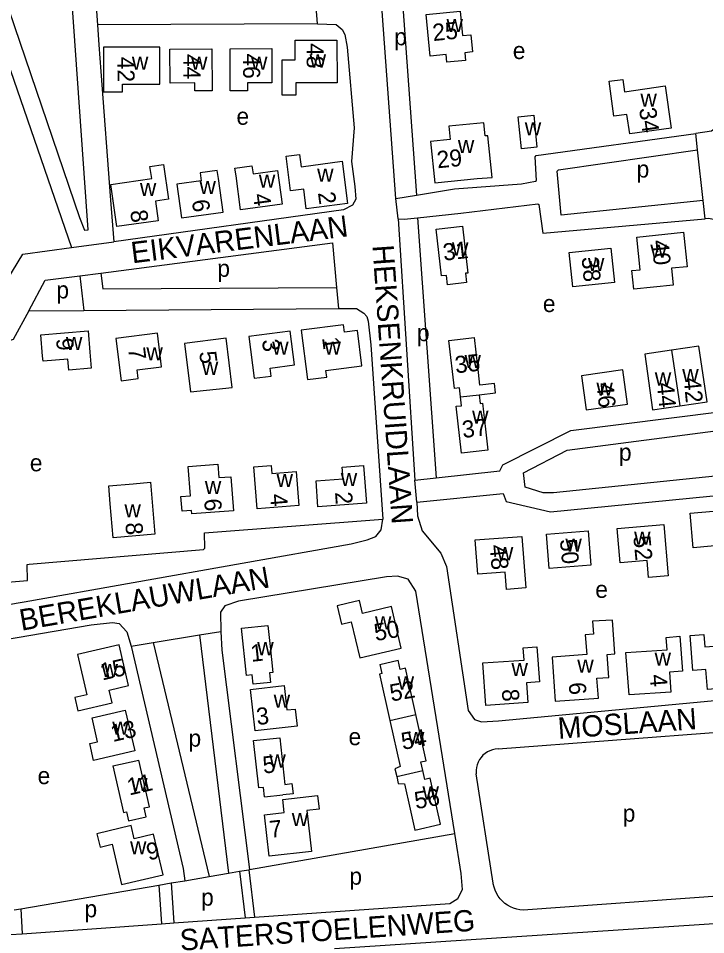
# Model space of a CAD drawing. Extents: x 162667 to 164645, y 379003 to 382150.
# Drawn here: x 162953 to 163114.4, y 380351.9 to 380567.1 of the extents above; entities that cross this region are included whole.
import ezdxf

# ---------------------------------------------------------------- set-up
doc = ezdxf.new("R2010")
doc.units = 0
for name, color, linetype in [('BLT_Basislijn', 7, 'Continuous'), ('BLT_Bebouwing', 7, 'Continuous'), ('BLT_Centroide', 7, 'Continuous'), ('BLT_Huisnummer', 7, 'Continuous'), ('BLT_Onderverdeling_panden', 7, 'Continuous'), ('BLT_Straatnaam', 7, 'Continuous')]:
    doc.layers.add(name, color=color, linetype=linetype)

msp = doc.modelspace()

# ---------------------------------------------------------------- linework, layer by layer
at = {"layer": 'BLT_Basislijn'}
for p, q in [((163041.61, 380524.75), (163037.27, 380585.31)), ((163042.15, 380585.89), (163046.45, 380525.55)), ((162970.65, 380578.82), (162971.62, 380565.58)), ((163023.21, 380565.81), (163022.92, 380569.81)), ((163023.21, 380565.81), (162971.62, 380565.58)), ((163112.42, 380536.17), (163112.09, 380540.07)), ((163113.77, 380524.32), (163112.42, 380536.17)), ((163042.16, 380519.99), (163041.61, 380524.75)), ((163114.22, 380519.98), (163113.77, 380524.32)), ((163042.16, 380519.99), (163046.12, 380458.63)), ((163046.74, 380520.25), (163051.12, 380459.17)), ((163051.81, 380520.8), (163056.91, 380521.37)), ((162965.48, 380513.26), (162975.41, 380514.59)), ((162967.44, 380506.62), (162972.4, 380507.27)), ((162972.4, 380507.27), (162972.85, 380503.52)), ((162967.44, 380506.62), (162968.42, 380498.49)), ((162972.85, 380503.52), (163027.71, 380503.91)), ((163027.71, 380503.91), (163028.16, 380498.92)), ((162955.48, 380498.39), (162968.42, 380498.49)), ((162968.42, 380498.49), (163028.16, 380498.92)), ((163046.59, 380453.42), (163046.12, 380458.63)), ((162995.56, 380422.3), (163000.52, 380423.11)), ((162984.64, 380420.49), (162995.56, 380422.3)), ((162979.49, 380419.64), (162984.64, 380420.49)), ((162984.64, 380420.49), (162997.78, 380365.52)), ((163065.64, 380395.49), (163124.81, 380399.96)), ((163064.48, 380363.94), (163060.47, 380389.61)), ((163007.31, 380367.16), (163055.47, 380375.61)), ((163002.38, 380366.31), (163004.95, 380366.75)), ((163004.95, 380366.75), (163007.12, 380367.12)), ((163004.95, 380366.75), (163006.28, 380355.8)), ((163007.12, 380367.12), (163007.31, 380367.16)), ((163007.12, 380367.12), (163008.47, 380355.95)), ((162992.1, 380364.54), (162997.78, 380365.52)), ((162997.78, 380365.52), (163002.38, 380366.31)), ((162953.61, 380357.95), (162986.01, 380363.5)), ((162986.01, 380363.5), (162988.92, 380364)), ((162986.01, 380363.5), (162986.61, 380354.4)), ((162988.92, 380364), (162992.1, 380364.54)), ((162988.92, 380364), (162989.53, 380354.61)), ((163124.79, 380361.5), (163071.54, 380357.61)), ((162952, 380357.67), (162953.61, 380357.95)), ((162953.61, 380357.95), (162953.93, 380352.07))]:
    msp.add_line(p, q, dxfattribs=at)
for points in [[(162936.69, 380610.36), (162967.4, 380520.31), (162968.51, 380517.36), (162969.4, 380517.45), (162963.56, 380600.72), (162963.48, 380601.84)], [(163107.61, 380584.83), (163111.58, 380584.87), (163113.41, 380584.38), (163116.12, 380580.46), (163119.23, 380546.99), (163118.93, 380543.71), (163118.3, 380542.56), (163115.74, 380540.62), (163112.09, 380540.07)], [(162971.62, 380565.58), (162971.94, 380560.9), (162972.39, 380554.64), (162974.62, 380524.35), (162975.15, 380518.49), (162975.41, 380514.59)], [(163023.21, 380565.81), (163027.59, 380565.64), (163029.06, 380564.45), (163029.66, 380563.31), (163030.19, 380560.34), (163031.87, 380541.34), (163031.21, 380533.46), (163032, 380527.57)], [(162937.23, 380555.78), (162941.15, 380557.19), (162941.47, 380558.24), (162941.29, 380560.34), (162948.69, 380561.9), (162965.48, 380513.26)], [(163046.45, 380525.55), (163055.38, 380527.02), (163071.1, 380528.19), (163074.42, 380528.84), (163074.69, 380528.99), (163074.34, 380534.58), (163074.56, 380534.85), (163112.09, 380540.07)], [(163113.77, 380524.32), (163080.46, 380520.89), (163079.47, 380531.16), (163079.79, 380531.54), (163112.42, 380536.17)], [(163032, 380527.57), (163032.27, 380524.62), (163031.44, 380523.19), (163029.37, 380522.1), (162975.41, 380514.59)], [(163041.61, 380524.75), (163046.45, 380525.55)], [(163056.91, 380521.37), (163074.98, 380523.49), (163075.24, 380523.38), (163076.12, 380516.64), (163114.22, 380519.98)], [(163042.16, 380519.99), (163043.62, 380519.92), (163046.74, 380520.25)], [(163046.74, 380520.25), (163051.81, 380520.8)], [(163118.19, 380474.74), (163121.71, 380475.41), (163122.59, 380475.74), (163123.43, 380476.5), (163125.01, 380478.91), (163124.9, 380482.64), (163121.7, 380515.28), (163120.81, 380517.34), (163118.52, 380519.46), (163114.97, 380520.1), (163114.22, 380519.98)], [(162950.31, 380505.48), (162954.06, 380511.67), (162965.48, 380513.26)], [(162972.4, 380507.27), (163026.77, 380514.36), (163027.71, 380503.91)], [(162955.48, 380498.39), (162959.32, 380505.56), (162967.44, 380506.62)], [(162955.48, 380498.39), (162951.83, 380491.64), (162903.21, 380474.17), (162900.87, 380471.11), (162901, 380466.81), (162902.05, 380463.65), (162910.44, 380431.3)], [(163028.16, 380498.92), (163032.4, 380498.92), (163034.15, 380497.85), (163034.79, 380497.05), (163035.11, 380495.94), (163035.78, 380490.39), (163038.61, 380449.48)], [(163051.12, 380459.17), (163066.03, 380460.79), (163066.79, 380462.19), (163082.75, 380470.28), (163118.19, 380474.74)], [(163119.65, 380459.84), (163078.67, 380455.61), (163076.22, 380455.61), (163071.98, 380456.96), (163071.57, 380460.37), (163081.86, 380465.63), (163118.5, 380470.46)], [(163046.12, 380458.63), (163051.12, 380459.17)], [(163046.59, 380453.42), (163046.68, 380450.22), (163047.8, 380446.69), (163052.16, 380441.44), (163053.5, 380438.32), (163058.63, 380404.49), (163060.09, 380402.37), (163061.72, 380401.83), (163065.7, 380402.08), (163127.31, 380407.86), (163129.12, 380408.45), (163130.75, 380410.56), (163127.96, 380451.16), (163126.96, 380453.09), (163125.22, 380454.92), (163122.75, 380455.49), (163120.13, 380455.32)], [(163046.59, 380453.42), (163066.82, 380455.46), (163067.52, 380453.57), (163077.97, 380451.15), (163120.13, 380455.32)], [(162910.44, 380431.3), (162955.18, 380435.03), (162955.09, 380438.8), (162955.53, 380438.88), (162996.45, 380442.3), (162996.77, 380442.68), (162996.75, 380446.24), (163038.61, 380449.48)], [(162910.44, 380431.3), (162911.35, 380427.96), (162913.74, 380425.09), (162916.71, 380423.98), (162919.74, 380424.13), (162954.37, 380430.01), (163031.14, 380443.68), (163034.88, 380444.59), (163036.92, 380445.42), (163038.2, 380446.92), (163038.61, 380449.48)], [(163055.47, 380375.61), (163046.29, 380432.55), (163044.55, 380435.4), (163042.02, 380436.09), (163039.47, 380435.93), (163004.72, 380430.16), (163001.45, 380429.07), (163000.43, 380427.64), (163000.52, 380423.11)], [(162930.92, 380411.44), (162930.8, 380416.43), (162932.55, 380418.18), (162970.08, 380424.65), (162975.1, 380425.17), (162976.67, 380424.93), (162978.44, 380423.02), (162979.49, 380419.64)], [(163000.52, 380423.11), (163000.8, 380418.67), (163007.31, 380367.16)], [(162995.56, 380422.3), (163002.38, 380366.31)], [(162979.49, 380419.64), (162991.67, 380367.44), (162992.1, 380364.54)], [(163065.64, 380395.49), (163064.98, 380395.43), (163064.34, 380395.29), (163063.73, 380395.07), (163063.14, 380394.77), (163062.59, 380394.41), (163062.09, 380393.99), (163061.65, 380393.5), (163061.27, 380392.97), (163060.96, 380392.39), (163060.71, 380391.78), (163060.55, 380391.15), (163060.46, 380390.5), (163060.46, 380389.84), (163060.47, 380389.61)], [(163008.47, 380355.95), (163054.29, 380359.21), (163056.21, 380360.39), (163057.27, 380362.47), (163056.95, 380366.25), (163055.47, 380375.61)], [(163071.54, 380357.61), (163070.77, 380357.68), (163070.01, 380357.84), (163069.27, 380358.08), (163068.56, 380358.39), (163067.88, 380358.77), (163067.25, 380359.22), (163066.67, 380359.73), (163066.14, 380360.3), (163065.67, 380360.92), (163065.27, 380361.59), (163064.95, 380362.29), (163064.69, 380363.02), (163064.51, 380363.78), (163064.48, 380363.94)], [(162953.93, 380352.07), (162986.61, 380354.4)], [(162986.61, 380354.4), (162989.53, 380354.61)], [(162989.53, 380354.61), (163006.28, 380355.8)], [(163006.28, 380355.8), (163008.47, 380355.95)], [(163031.8, 380290.09), (163111.62, 380297.18), (163137.07, 380299.97), (163139.39, 380302.17), (163135.99, 380353.06), (163134.7, 380354.91), (163134.07, 380355.23), (163130.66, 380355.33), (163027.2, 380348.5)], [(162951.2, 380351.88), (162953.93, 380352.07)]]:
    msp.add_lwpolyline(points, dxfattribs=at)
at = {"layer": 'BLT_Bebouwing'}
for p, q in [((163023.34, 380452.36), (163022.89, 380458.49)), ((163037.9, 380415.33), (163042.16, 380416.31)), ((162975.18, 380391.48), (162981.27, 380392.88)), ((163010.76, 380384.26), (163015.09, 380384.72)), ((162978.88, 380378.61), (162983.01, 380379.56))]:
    msp.add_line(p, q, dxfattribs=at)
for points in [[(163048.75, 380567.99), (163056.72, 380568.78), (163057.29, 380563.04), (163059.27, 380563.24), (163059.67, 380559.19), (163057.81, 380559.01), (163057.98, 380557.23), (163053.63, 380556.8), (163053.46, 380558.57), (163049.73, 380558.2)], [(163018, 380561.98), (163027.81, 380561.99), (163027.84, 380551.97), (163018.12, 380551.98), (163018.13, 380549.08), (163014.93, 380549.07), (163014.91, 380557.31), (163018.01, 380557.32)], [(162972.99, 380560.32), (162973.02, 380549.85), (162977.43, 380549.85), (162977.43, 380549.85), (162977.43, 380551.6), (162986.21, 380551.61), (162986.21, 380560.33)], [(162988.6, 380559.88), (162998.4, 380559.96), (162998.48, 380550.06), (162994.45, 380550.03), (162994.44, 380551.93), (162988.67, 380551.88)], [(163002.7, 380559.94), (163012.51, 380559.98), (163012.54, 380551.98), (163006.77, 380551.96), (163006.77, 380550.06), (163002.74, 380550.04)], [(163091.73, 380552.3), (163094.9, 380552.72), (163095.28, 380549.84), (163104.9, 380551.22), (163106.28, 380541.28), (163096.53, 380539.94), (163095.89, 380544.54), (163092.8, 380544.13)], [(163074.02, 380544.32), (163074.76, 380536.83), (163071.12, 380536.47), (163070.38, 380543.96)], [(163062.26, 380542.57), (163054.08, 380541.74), (163054.41, 380538.66), (163049.77, 380538.18), (163050.77, 380528.42), (163060.73, 380529.44), (163064.24, 380529.73), (163063.23, 380539.53), (163062.59, 380539.47)], [(163015.85, 380534.71), (163019.02, 380535.13), (163019.4, 380532.25), (163029.03, 380533.56), (163030.32, 380523.61), (163020.62, 380522.33), (163020.01, 380526.95), (163016.93, 380526.54)], [(163110.01, 380508.76), (163106.33, 380508.39), (163106.74, 380504.42), (163097.5, 380503.47), (163097.04, 380507.85), (163099.03, 380508.05), (163098.24, 380515.72), (163109.2, 380516.86)], [(163092.99, 380505.06), (163083.19, 380504.05), (163082.36, 380512.13), (163092.12, 380513.13)], [(163019.43, 380493.87), (163020.93, 380482.25), (163025.43, 380482.83), (163025.23, 380484.4), (163033.68, 380485.48), (163032.64, 380493.77), (163029.58, 380493.38), (163029.36, 380495.14)], [(162975.9, 380491.93), (162977.17, 380481.98), (162981.16, 380482.51), (162980.91, 380484.51), (162986.65, 380485.24), (162985.64, 380493.17)], [(163001.79, 380491.94), (162992.04, 380490.73), (162993.43, 380479.37), (163003.2, 380480.4)], [(163007.11, 380492.36), (163008.37, 380482.56), (163012.37, 380483.07), (163012.14, 380484.93), (163017.86, 380485.67), (163016.84, 380493.6)], [(163094.91, 380484.5), (163085.2, 380483.16), (163086.31, 380475.12), (163096.03, 380476.45)], [(162993.67, 380451.51), (162991.45, 380451.35), (162991.19, 380454.76), (162993.42, 380454.93), (162992.9, 380461.85), (162999.82, 380462.36), (163000.06, 380459.21), (163002.92, 380459.42), (163003.51, 380451.44), (162993.73, 380450.72)], [(163008.33, 380461.77), (163012.35, 380462.09), (163012.5, 380460.19), (163018.25, 380460.65), (163018.89, 380452.67), (163009.11, 380451.9)], [(162984.01, 380458.13), (162985.07, 380445.94), (162975.3, 380445.09), (162974.6, 380453.09), (162974.23, 380457.28), (162979.96, 380457.78)], [(163122.43, 380443.71), (163111.46, 380442.76), (163110.74, 380450.83), (163121.71, 380451.8)], [(163087.41, 380438.64), (163077.62, 380437.89), (163077, 380445.97), (163086.79, 380446.72)], [(163105.58, 380436.14), (163100.99, 380435.74), (163100.65, 380439.73), (163094.27, 380439.18), (163093.57, 380447.25), (163104.53, 380448.21)], [(163072.19, 380433.31), (163067.6, 380432.95), (163067.28, 380437), (163060.9, 380436.51), (163060.25, 380444.57), (163071.24, 380445.39)], [(163078.3, 380417.05), (163079.07, 380406.68), (163089.21, 380407.44), (163088.85, 380412.08), (163091.65, 380412.28), (163091.25, 380417.69), (163093.07, 380417.81), (163092.48, 380425.77), (163087.84, 380425.48), (163088.07, 380422.41), (163086.12, 380422.27), (163086.46, 380417.66)], [(163095.64, 380418.16), (163105.34, 380418.8), (163105.11, 380421.69), (163108.3, 380421.95), (163108.96, 380413.74), (163105.88, 380413.49), (163106.2, 380408.85), (163096.42, 380408.16)], [(163110.76, 380422.13), (163113.96, 380422.35), (163114.14, 380419.46), (163123.83, 380420.19), (163124.54, 380410.22), (163114.78, 380409.48), (163114.43, 380414.13), (163111.34, 380413.91)], [(162970.33, 380402.78), (162978.12, 380404.58), (162980.33, 380395.03), (162970.68, 380392.8), (162969.78, 380396.73), (162971.63, 380397.16)]]:
    msp.add_lwpolyline(points, close=True, dxfattribs=at)
for points in [[(162987.07, 380532.77), (162988.23, 380524.6), (162985.17, 380524.17), (162985.83, 380519.55), (162976.12, 380518.17), (162974.71, 380528.08), (162984.31, 380529.44), (162983.9, 380532.32), (162987.07, 380532.77)], [(163013.89, 380531.37), (163014.95, 380523.47), (163005.19, 380522.12), (163004.13, 380530.07), (163003.86, 380531.94), (163007.85, 380532.48), (163008.11, 380530.6), (163013.89, 380531.37)], [(162999.98, 380529.5), (162999.68, 380531.37), (162995.69, 380530.82), (162995.96, 380528.94), (162990.24, 380528.17), (162991.33, 380520.24), (163001.06, 380521.58), (162999.98, 380529.5)], [(163058.23, 380505.02), (163053.78, 380504.52), (163053.53, 380506.72), (163052.36, 380506.59), (163051.11, 380517.6), (163057.27, 380518.3)], [(163057.27, 380518.3), (163058.52, 380507.27), (163057.98, 380507.21), (163058.23, 380505.02)], [(162969.8, 380488.72), (162970.11, 380484.9), (162964.84, 380484.46), (162964.62, 380487.02), (162958.8, 380486.53), (162958.69, 380487.77), (162958.27, 380492.78), (162969.38, 380493.7), (162969.8, 380488.72)], [(163056.82, 380478.19), (163056.58, 380480.28), (163055.37, 380480.14), (163054.08, 380491.43), (163060.1, 380492.12)], [(163061.19, 380478.68), (163065.04, 380479.11), (163064.8, 380481.29), (163061.39, 380480.9), (163061.05, 380483.93), (163060.5, 380488.67), (163060.1, 380492.12)], [(163108.3, 380476.07), (163114.72, 380477.02), (163112.79, 380490.08), (163106.37, 380489.14)], [(163106.37, 380489.14), (163100.06, 380488.2), (163101.88, 380475.13), (163108.3, 380476.07)], [(163061.19, 380478.68), (163061.42, 380476.65), (163061.98, 380476.71), (163062.67, 380470.62), (163063.23, 380465.65), (163057.07, 380464.96), (163055.83, 380475.96), (163057.06, 380476.1), (163056.82, 380478.19)], [(163022.89, 380458.49), (163029.26, 380458.96), (163029.06, 380461.68), (163034.05, 380462.05), (163034.71, 380453.2), (163023.34, 380452.36)], [(163033.18, 380416.87), (163042.92, 380419.17), (163040.61, 380428.91), (163033.8, 380427.3), (163033.1, 380430.32), (163030.16, 380429.63), (163027.86, 380429.08), (163028.87, 380424.8), (163031.18, 380425.35), (163033.18, 380416.87)], [(163012.24, 380411.12), (163008.17, 380410.68), (163007.93, 380412.91), (163006.59, 380412.77), (163005.41, 380423.84), (163011.58, 380424.5), (163012.12, 380419.53), (163012.77, 380413.41), (163012.01, 380413.33), (163012.24, 380411.12)], [(162975, 380406.3), (162974.31, 380409.33), (162978.85, 380410.37), (162976.65, 380419.94), (162966.88, 380417.7), (162969.08, 380408.23), (162966.25, 380407.58), (162966.97, 380404.46), (162975, 380406.3)], [(163062.79, 380405.67), (163062.08, 380415.71), (163071.77, 380416.37), (163071.56, 380419.27), (163074.76, 380419.49), (163075.36, 380411.26), (163072.27, 380411.04), (163072.59, 380406.39), (163062.79, 380405.67)], [(163046.31, 380403.55), (163043.87, 380414.44), (163042.64, 380414.16), (163042.16, 380416.31)], [(163037.9, 380415.33), (163038.38, 380413.18), (163037.79, 380413.05), (163040.22, 380402.19)], [(163018.43, 380400.84), (163008.59, 380399.73), (163007.49, 380409.48), (163015.43, 380410.38)], [(163015.43, 380410.38), (163016.08, 380404.64), (163017.98, 380404.86), (163018.43, 380400.84)], [(163047.98, 380390.39), (163047.52, 380392.45), (163048.74, 380392.72), (163046.31, 380403.55)], [(163040.22, 380402.19), (163042.65, 380391.33), (163041.41, 380390.85), (163041.83, 380389.01)], [(163010.76, 380384.26), (163010.53, 380386.44), (163009.43, 380386.33), (163008.24, 380397.46), (163014.42, 380398.12)], [(163014.42, 380398.12), (163015.59, 380387.17), (163017.23, 380387.35), (163017.52, 380384.95), (163015.09, 380384.72)], [(162983.01, 380379.56), (162982.53, 380381.63), (162983.79, 380381.92), (162981.27, 380392.88)], [(162975.18, 380391.48), (162977.69, 380380.53), (162978.4, 380380.7), (162978.88, 380378.61)], [(163041.83, 380389.01), (163042.2, 380387.34), (163043.68, 380387.3), (163045.02, 380381.32), (163046.11, 380376.44), (163052.09, 380377.78), (163049.67, 380388.59), (163048.44, 380388.31), (163047.98, 380390.39)], [(163015.08, 380383.61), (163023.26, 380384.55), (163023.62, 380381.37), (163020.74, 380381.04), (163021.84, 380371.4), (163011.9, 380370.27), (163010.79, 380380), (163015.42, 380380.53), (163015.08, 380383.61)], [(162979.49, 380377.47), (162971.47, 380375.55), (162972.2, 380372.43), (162975.03, 380373.09), (162977.24, 380363.63), (162986.99, 380365.92), (162984.77, 380375.46), (162980.23, 380374.41), (162979.49, 380377.47)]]:
    msp.add_lwpolyline(points, dxfattribs=at)
at = {"layer": 'BLT_Onderverdeling_panden'}
for p, q in [((163106.37, 380489.14), (163108.3, 380476.07)), ((163056.82, 380478.19), (163061.19, 380478.68)), ((163040.22, 380402.19), (163046.31, 380403.55)), ((163041.83, 380389.01), (163047.98, 380390.39))]:
    msp.add_line(p, q, dxfattribs=at)

# ---------------------------------------------------------------- texts
at = {"layer": 'BLT_Centroide'}
for s, p in [('w', (163053.53, 380563.86)), ('p', (163041.26, 380560.76)), ('e', (163069.09, 380557.53)), ('w', (163021.38, 380555.53)), ('w', (162979.66, 380555)), ('w', (162993.54, 380555)), ('w', (163007.62, 380555)), ('w', (163099.05, 380546.34)), ('e', (163004.22, 380542.1)), ('w', (163071.9, 380539.6)), ('w', (163056.19, 380535.45)), ('p', (163098.16, 380529.69)), ('w', (163009.47, 380527.31)), ('w', (163023.15, 380528.72)), ('w', (162981.54, 380525.38)), ('w', (162995.52, 380525.81)), ('w', (163054.81, 380511.38)), ('w', (163101.39, 380510.85)), ('p', (162999.72, 380506.37)), ('w', (163086.73, 380507.76)), ('p', (162961.93, 380501.31)), ('e', (163076.15, 380498.1)), ('p', (163046.58, 380491.25)), ('w', (162964.17, 380489.16)), ('w', (162983.07, 380486.75)), ('w', (163012.6, 380488.09)), ('w', (163024.88, 380488.09)), ('w', (163057.75, 380484.98)), ('w', (162996.08, 380483.35)), ('w', (163102.43, 380480.85)), ('w', (163108.87, 380481.65)), ('w', (163088.72, 380478.48)), ('w', (163059.53, 380471.88)), ('p', (163094.01, 380463.19)), ('e', (162955.7, 380460.7)), ('w', (163013.62, 380457)), ('w', (163028.7, 380457.22)), ('w', (162996.79, 380455.34)), ('w', (162977.91, 380449.87)), ('w', (163097.57, 380443.48)), ('w', (163081.44, 380441.81)), ('w', (163065.34, 380439.82)), ('e', (163088.46, 380430.97)), ('w', (163036.73, 380423.59)), ('w', (163009.09, 380417.5)), ('w', (163084.23, 380413.39)), ('w', (163102.38, 380415.06)), ('w', (162972.55, 380412.38)), ('w', (163068.78, 380412.59)), ('w', (163042.05, 380409.44)), ('w', (163012.95, 380405.16)), ('w', (162975.05, 380398.84)), ('p', (162992.96, 380396.02)), ('e', (163030.53, 380396.37)), ('w', (163044.47, 380396.38)), ('w', (163011.92, 380391.11)), ('e', (162957.53, 380387.22)), ('w', (162979.48, 380385.61)), ('w', (163047.89, 380383.61)), ('w', (163017.2, 380377.36)), ('p', (163094.89, 380378.4)), ('w', (162979.23, 380370.75)), ('p', (163030.72, 380363.6)), ('p', (162995.91, 380358.67)), ('p', (162968.54, 380355.94))]:
    msp.add_text(s, height=4, dxfattribs=at).set_placement(p)
at = {"layer": 'BLT_Huisnummer'}
for s, rotation, p in [('25', 5.6759, (163050.43, 380561.75)), ('48', 270.123, (163020.7, 380561.28)), ('44', 270.4584, (162991.74, 380558.72)), ('46', 270.2141, (163005.76, 380558.84)), ('42', 270.4584, (162976.26, 380558.06)), ('34', 277.8963, (163098.73, 380545.9)), ('29', 5.8153, (163051.44, 380531.86)), ('2', 277.5719, (163023.33, 380526.12)), ('6', 277.788, (162993.73, 380524.31)), ('4', 277.6056, (163008.07, 380525.73)), ('8', 278.1901, (162979.24, 380521.84)), ('31', 6.4475, (163052.91, 380510.15)), ('40', 275.3247, (163101.69, 380514.87)), ('38', 275.3247, (163085.25, 380510.96)), ('9', 275.0004, (162961.85, 380491.85)), ('3', 277.2869, (163010.19, 380491.53)), ('1', 277.2869, (163024.31, 380492.06)), ('7', 276.9998, (162978.74, 380489.6)), ('5', 277.2869, (162995.45, 380488.71)), ('35', 6.4475, (163055.71, 380483.69)), ('46', 275.3247, (163088.77, 380481.38)), ('44', 275.3247, (163102.93, 380481.37)), ('42', 275.3247, (163109.21, 380482.53)), ('37', 6.4475, (163057.4, 380468.51)), ('4', 274.5363, (163012.09, 380455.29)), ('2', 274.2119, (163027.35, 380455.77)), ('6', 274.2206, (162996.62, 380454.16)), ('8', 274.4736, (162978.13, 380448.56)), ('50', 275.3247, (163080.14, 380444.66)), ('52', 275.3247, (163097.38, 380445.48)), ('48', 275.3247, (163063.63, 380443.31)), ('50', 10.0508, (163036.9, 380420.81)), ('1', 6.109, (163007.72, 380415.94)), ('15', 12.9484, (162972.71, 380411.56)), ('4', 274.3191, (163101.25, 380412.89)), ('52', 10.0508, (163040.56, 380406.61)), ('6', 274.0691, (163082.22, 380411.03)), ('8', 274.0691, (163066.5, 380409.45)), ('3', 6.109, (163009.08, 380401.09)), ('13', 13.0115, (162975.19, 380397.1)), ('54', 10.0508, (163043.25, 380395.26)), ('5', 6.109, (163010.57, 380389.69)), ('11', 12.95, (162979.04, 380384.54)), ('56', 10.0508, (163046.36, 380381.33)), ('7', 6.109, (163012.15, 380374.57)), ('9', 12.9478, (162983.57, 380369.26))]:
    msp.add_text(s, height=4, rotation=rotation, dxfattribs=at).set_placement(p)
at = {"layer": 'BLT_Straatnaam'}
for s, rotation, p in [('EIKVARENLAAN', 7.1406, (162979.77, 380509.54)), ('HEKSENKRUIDLAAN', 274.0155, (163036.12, 380513.74)), ('BEREKLAUWLAAN', 9.9218, (162953.73, 380423.23)), ('MOSLAAN', 4.0173, (163079.82, 380397.85)), ('SATERSTOELENWEG', 3.8876, (162991.08, 380348.09))]:
    msp.add_text(s, height=5, rotation=rotation, dxfattribs=at).set_placement(p)

doc.saveas('drawing.dxf')
